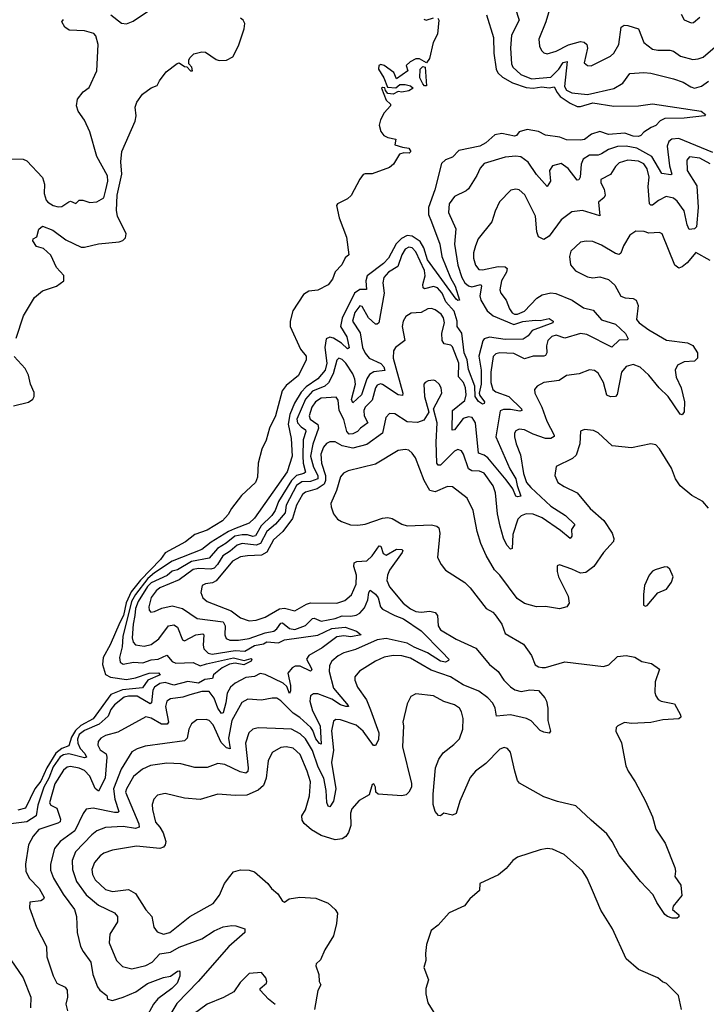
# Model space of a CAD drawing. Extents: x 1933546 to 2138868, y 524910 to 667279.
# Tile 352 of 466: x 2058695 to 2062612, y 624054 to 629677. Entities that reach past the tile are written whole.
import ezdxf

# ---------------------------------------------------------------- set-up
doc = ezdxf.new("R2010")
doc.units = 0

msp = doc.modelspace()

# ---------------------------------------------------------------- linework, layer by layer
at = {"layer": '0CON10XD'}
for points in [[(2059215, 629705.3), (2059275, 629657.9), (2059305, 629653.8), (2059341.7, 629668.3), (2059425, 629724.3)], [(2061522.4, 629745), (2061544.3, 629675), (2061501.3, 629588.7), (2061495.3, 629514.7), (2061501.3, 629425), (2061508.9, 629405), (2061553.7, 629363.7), (2061615, 629339.3), (2061725, 629349.2), (2061770.3, 629395), (2061795, 629432.6), (2061819, 629439), (2061803.8, 629295), (2061815.3, 629275), (2061845, 629259), (2061935, 629248.9), (2062085, 629283.2), (2062136.1, 629313.9), (2062175, 629370), (2062255, 629375.9), (2062295, 629371.9), (2062425, 629340), (2062480.4, 629320.4), (2062523, 629293), (2062545, 629286.7), (2062585, 629296.8), (2062625, 629325.7)], [(2061717.5, 629735), (2061697.1, 629665), (2061657.5, 629565), (2061660.6, 629525), (2061671.8, 629501.8), (2061685, 629487.5), (2061705, 629481.9), (2061755, 629496.2), (2061826.6, 629533.4), (2061895, 629552.6), (2061915, 629549.4), (2061929.7, 629535), (2061933.6, 629515), (2061915, 629430), (2061935, 629416.2), (2061955, 629414.2), (2062065, 629468.6), (2062084.7, 629485), (2062112.2, 629535), (2062126.4, 629633.6), (2062144.4, 629645.6), (2062165, 629644.4), (2062225.4, 629625.4), (2062256.7, 629546.7), (2062305, 629507.8), (2062335, 629502.5), (2062405, 629503.5), (2062425, 629496.5), (2062465, 629468.2), (2062535, 629450.4), (2062565, 629452.5), (2062595, 629463.8), (2062703.3, 629556.7)], [(2058648.3, 628881.7), (2058715, 628880), (2058735, 628870.8), (2058826, 628775), (2058837.3, 628737.3), (2058834.3, 628685), (2058846.8, 628646.8), (2058855, 628634), (2058885, 628616), (2058915, 628608), (2058935, 628610), (2058975, 628637.5), (2058985, 628640), (2059015, 628627.5), (2059035, 628646.7), (2059055, 628646.7), (2059095, 628632.5), (2059135, 628636.7), (2059175, 628660), (2059186.5, 628705), (2059198.2, 628755), (2059195.5, 628785), (2059135.8, 628895), (2059095, 629036.7), (2059065, 629103.8), (2059028, 629155), (2059018.8, 629185), (2059025, 629222.5), (2059056.7, 629265), (2059090.9, 629289.1), (2059134.3, 629385), (2059143.5, 629535), (2059128.5, 629585), (2059117.7, 629597.7), (2059065, 629612.9), (2058978, 629618), (2058952.5, 629635), (2058936.2, 629665), (2058945, 629678.8)], [(2058675, 627858.6), (2058716.9, 627985), (2058780.4, 628089.6), (2058825, 628128.9), (2058905, 628155.4), (2058946.8, 628185), (2058946.6, 628216.6), (2058905, 628262.7), (2058872.1, 628332.1), (2058852.2, 628352.2), (2058830.8, 628370.8), (2058790.8, 628380.8), (2058770, 628415), (2058772.5, 628425), (2058793.3, 628436.7), (2058805, 628480), (2058825, 628497.5), (2058883.3, 628475), (2058959, 628419), (2059045, 628377.5), (2059065, 628377.3), (2059145, 628397.3), (2059262, 628408), (2059283.7, 628416.3), (2059298.3, 628431.7), (2059301.9, 628455), (2059253, 628555), (2059246.9, 628586.9), (2059250.9, 628675), (2059277, 628795), (2059272.8, 628865), (2059277.5, 628925), (2059353.3, 629096.7), (2059358.8, 629128.8), (2059353.1, 629176.9), (2059363.3, 629205), (2059395, 629252.5), (2059445, 629287.5), (2059479.3, 629300.7), (2059491.7, 629328.3), (2059530.7, 629379.3), (2059593, 629427), (2059605, 629430), (2059635, 629410), (2059648.3, 629408.3), (2059670, 629385), (2059680, 629385), (2059676.7, 629406.7), (2059660, 629425), (2059660, 629445), (2059665, 629460), (2059688.3, 629481.7), (2059735, 629493.3), (2059755, 629491.2), (2059815, 629450), (2059833.8, 629443.8), (2059875, 629446.2), (2059911.2, 629465), (2059942.8, 629527.2), (2059976.2, 629623.8), (2059978.7, 629655), (2059970.5, 629675), (2059955.4, 629685.4)], [(2061080, 629685), (2061086.7, 629675), (2061078.8, 629595), (2061053, 629547), (2061032.5, 629455), (2061015, 629430), (2060975, 629452.5), (2060955, 629452.5), (2060923, 629437), (2060900, 629415), (2060910, 629385), (2060845, 629340), (2060830, 629375), (2060775, 629416.2), (2060755, 629421.2), (2060743.3, 629415), (2060742, 629395), (2060773.3, 629345), (2060792.5, 629292.5), (2060841.7, 629288.3), (2060863, 629307), (2060893.6, 629306.4), (2060925, 629300), (2060940, 629285), (2060915, 629270), (2060875, 629263.3), (2060855, 629267.5), (2060825, 629251.2), (2060796.2, 629256.2), (2060781.7, 629271.7), (2060778.3, 629288.3), (2060765, 629290), (2060760, 629285), (2060785, 629217.5), (2060810, 629195), (2060810, 629185), (2060774.4, 629145.6), (2060752.9, 629105), (2060745.8, 629075), (2060755, 629037.5), (2060773.3, 629015), (2060795, 629003.3), (2060840, 628995), (2060835, 628962.5), (2060879.2, 628949.2), (2060915, 628942.5), (2060926.2, 628925), (2060917.5, 628915), (2060886.4, 628916.4), (2060861.2, 628908.8), (2060828.3, 628851.7), (2060805, 628833.3), (2060705, 628796.7), (2060665, 628797.5), (2060655, 628792.5), (2060635, 628766.7), (2060586.7, 628673.3), (2060566, 628654), (2060507.5, 628625), (2060502.5, 628615), (2060517.5, 628545), (2060560, 628435), (2060572.5, 628335), (2060552.5, 628317.5), (2060532.3, 628277.7), (2060495, 628236.7), (2060478.8, 628195), (2060455, 628162.5), (2060395, 628132.5), (2060344.1, 628125.9), (2060315, 628106.7), (2060253.3, 628015), (2060238.8, 627955), (2060238.8, 627925), (2060296.7, 627795), (2060328.8, 627755), (2060330, 627735), (2060285, 627646), (2060215, 627588.8), (2060192.4, 627557.6), (2060153.6, 627415), (2060120.5, 627345), (2060102, 627275), (2060075.9, 627224.1), (2060055.8, 627144.2), (2060052, 627065), (2060041.2, 627035), (2059960.7, 626959.3), (2059903.8, 626886.2), (2059885, 626851.2), (2059852.5, 626815), (2059765, 626762.7), (2059695, 626737.5), (2059641.1, 626695), (2059525, 626633.4), (2059498.5, 626595), (2059383.3, 626476.7), (2059330.8, 626409.2), (2059303.2, 626346.8), (2059286.3, 626275), (2059265.4, 626234.6), (2059212, 626108), (2059171.6, 626035), (2059166.9, 625995), (2059185, 625937.1), (2059212.1, 625922.1), (2059305, 625910), (2059355, 625917.8), (2059433.3, 625945), (2059486.4, 625946.4), (2059495.8, 625935), (2059425.6, 625904.4), (2059395, 625861.1), (2059280.8, 625849.2), (2059215, 625823.8), (2059115, 625685.4), (2059044, 625646), (2059012.8, 625617.2), (2058990.5, 625579.5), (2058975, 625530.2), (2058935, 625514.3), (2058901.3, 625488.7), (2058849.2, 625405), (2058815, 625328.2), (2058781.1, 625285), (2058727.6, 625175), (2058685, 625162.7)], [(2061000, 629680), (2061013.6, 629673.6), (2061055, 629688)], [(2061358.8, 629705), (2061397.6, 629575), (2061400.4, 629485), (2061412.4, 629395), (2061423.6, 629373.6), (2061449.6, 629349.6), (2061506, 629316), (2061585, 629289.6), (2061625, 629286.8), (2061673.8, 629293.8), (2061715, 629288.6), (2061745, 629294.1), (2061760.8, 629260.9), (2061779.1, 629239.1), (2061835, 629200.3), (2061875, 629181.3), (2061895, 629181), (2061965, 629202), (2062085, 629183.9), (2062225, 629185.8), (2062305, 629195.6), (2062582.5, 629155), (2062606.7, 629135), (2062601.2, 629128.8), (2062486.1, 629113.9), (2062375, 629112.9), (2062349.8, 629100.2), (2062325, 629072), (2062298, 629062)], [(2062469.1, 629709.1), (2062486.8, 629676.8), (2062525, 629658), (2062538.8, 629661.2), (2062575, 629692)], [(2061015, 629300), (2061005, 629300), (2060995, 629310), (2060977.5, 629345), (2060980, 629395), (2060995, 629410), (2061007.5, 629405), (2061015, 629300)], [(2062298, 629062), (2062256.7, 629035), (2062238.8, 629015), (2062225, 629010.5), (2062195, 629012.2), (2062148.2, 629028.2), (2062055, 629021.8), (2062005, 629038.8), (2061956.4, 629023.6), (2061917, 628993), (2061895, 628988.9), (2061815, 628990), (2061776.9, 629006.9), (2061695, 629018.2), (2061655, 629039.2), (2061589.7, 629049.7), (2061545, 629035.8), (2061528.8, 629015), (2061518.2, 629011.8), (2061445, 629026.7), (2061405, 629018.5), (2061355, 628973.2), (2061320.6, 628955), (2061200.7, 628929.3), (2061165, 628892.5), (2061125, 628876.9), (2061100.6, 628855), (2061064.3, 628705), (2061027, 628605), (2061027.7, 628565), (2061045, 628522.1), (2061091.2, 628395), (2061103.8, 628325), (2061152.6, 628202.6), (2061180.2, 628155), (2061203.3, 628075), (2061195, 628072.5), (2061185, 628080.6), (2061021.8, 628305), (2061001.1, 628375), (2060979.5, 628409.5), (2060935, 628441.2), (2060905, 628443.7), (2060873.3, 628426.7), (2060843, 628397), (2060798.3, 628315), (2060771.4, 628285), (2060677, 628215), (2060669.6, 628185), (2060673.2, 628136.8), (2060635, 628136.1), (2060604.5, 628115.5), (2060535, 627971.9), (2060524.5, 627925), (2060561.1, 627865), (2060575, 627802.5), (2060565, 627796.7), (2060530.2, 627830.2), (2060485, 627858.6), (2060465, 627864.2), (2060442.6, 627855), (2060434.9, 627805), (2060446.8, 627715), (2060437.3, 627675), (2060395, 627626.4), (2060329.9, 627580.1), (2060300.1, 627549.9), (2060262.2, 627487.8), (2060237.1, 627422.9), (2060227, 627367), (2060243.8, 627285), (2060248.9, 627185), (2060220.3, 627095), (2060035, 626830.8), (2060005, 626801.6), (2059921, 626769), (2059885.4, 626754.6), (2059786.7, 626693.3), (2059735, 626651.9), (2059565, 626584.6), (2059465, 626518.1), (2059426.2, 626485), (2059354.9, 626395), (2059332, 626355), (2059283.7, 626155), (2059279.2, 626095), (2059264.1, 626035), (2059268.1, 626008.1), (2059285, 625996.7), (2059345, 626008.9), (2059397.5, 626005), (2059445, 626022), (2059485.7, 626025), (2059535, 626048.7), (2059565, 626012), (2059585, 626001.7), (2059685, 626006.8), (2059725, 625987.8), (2059761.4, 625998.6), (2059915, 626032.7), (2059975, 626018), (2060015, 626029.2), (2060020, 626025), (2060015, 626013.1), (2059973, 625993), (2059925, 626002.1), (2059892.4, 625997.6), (2059850.5, 625975), (2059812.2, 625945), (2059801.5, 625935), (2059795.9, 625914.1), (2059751.4, 625908.6), (2059715, 625888.2), (2059655, 625897.2), (2059575, 625877.3), (2059525, 625892.2), (2059495, 625886.1), (2059465, 625865.2), (2059455, 625848.2), (2059446.2, 625775), (2059439.5, 625770.5), (2059365, 625814.8), (2059315, 625814.2), (2059291.9, 625808.1), (2059235, 625764.7), (2059215, 625737.9), (2059200.4, 625699.6), (2059147.6, 625655), (2059065, 625618.8), (2059035, 625595.8), (2059025, 625568.6), (2059026.2, 625545), (2059040.4, 625515), (2059066.2, 625486.2), (2059075.3, 625465), (2059065, 625461.5), (2058975, 625484.6), (2058945, 625478.5), (2058925, 625467.1), (2058885, 625409.8), (2058860.6, 625345), (2058832.8, 625295), (2058799, 625191), (2058788.9, 625131.1), (2058735, 625095.5), (2058645, 625084.9)], [(2062649.2, 628919.3), (2062455, 628998), (2062414.7, 628995), (2062399.3, 628980.7), (2062388.7, 628955), (2062401.7, 628841.7), (2062415.3, 628795), (2062409.6, 628790.4), (2062359.2, 628799.2), (2062301.2, 628895), (2062215, 628942.7), (2062155, 628954.8), (2062105, 628952.3), (2062054.5, 628935), (2062015, 628910), (2061995, 628903.4), (2061945, 628902.4), (2061909.6, 628880.4), (2061898, 628852), (2061892.3, 628777.7), (2061885, 628762.2), (2061875, 628761.1), (2061825, 628826.8), (2061785, 628855.7), (2061735, 628843.1), (2061718.2, 628815), (2061722.7, 628755), (2061705, 628724), (2061642.8, 628792.8), (2061595, 628863.3), (2061553.9, 628893.9), (2061525, 628898.4), (2061465, 628892.7), (2061344.2, 628855), (2061321.5, 628828.5), (2061302.8, 628787.2), (2061255, 628710.8), (2061241.3, 628698.7), (2061175, 628667.5), (2061144.5, 628625), (2061141.8, 628575), (2061183.1, 628483.1), (2061175.3, 628395), (2061194.9, 628274.9), (2061216.9, 628205), (2061234.9, 628174.9), (2061255, 628156.2), (2061275, 628151.5), (2061325.6, 628165), (2061329.4, 628155), (2061320.2, 628100.2), (2061325.7, 628075), (2061362.2, 628015), (2061396, 627986), (2061515, 627936.6), (2061565, 627953.8), (2061635, 627961.9), (2061665, 627959.6), (2061715, 627970.3), (2061739.4, 627955), (2061736.9, 627945), (2061618, 627902), (2061595, 627871.5), (2061566.8, 627853.2), (2061465, 627850.5), (2061375, 627864), (2061344.7, 627855), (2061336.3, 627843.7), (2061315.2, 627755), (2061327.4, 627675), (2061326.9, 627595), (2061316.3, 627545), (2061320, 627530), (2061346.1, 627495), (2061345.6, 627485), (2061335, 627481.8), (2061313.3, 627496.7), (2061293.4, 627525), (2061290.8, 627585), (2061255, 627680), (2061247, 627735), (2061231.2, 627775), (2061217, 627887), (2061191.3, 627925), (2061190.7, 627955), (2061173.4, 628013.4), (2061125.8, 628065), (2061104.9, 628115), (2061078.7, 628145), (2061055, 628153.5), (2061005, 628139.4), (2060996.2, 628146.2), (2060994.5, 628165), (2061007.7, 628215), (2061004.2, 628245), (2060955, 628351.5), (2060935, 628374.1), (2060915, 628378.8), (2060895, 628366.6), (2060875, 628334.5), (2060852.2, 628267.8), (2060799.1, 628235), (2060772.5, 628205), (2060766.5, 628175), (2060774.4, 628115), (2060743.6, 627945), (2060735, 627937.7), (2060725, 627938.8), (2060685, 627974.6), (2060648.3, 628038.3), (2060635, 628043.1), (2060606.4, 628005), (2060594.1, 627955), (2060637.9, 627887.9), (2060651.3, 627805), (2060665, 627773.1), (2060689.3, 627745), (2060755, 627714.3), (2060772.2, 627695), (2060777.2, 627672.8), (2060715, 627665.2), (2060689.9, 627650.1), (2060674.5, 627625.5), (2060645.2, 627535), (2060595, 627489.4), (2060588.9, 627508.9), (2060611.1, 627595), (2060607, 627625), (2060594.9, 627654.9), (2060555, 627714.7), (2060535, 627736.5), (2060515, 627744.5), (2060505, 627732.9), (2060482.9, 627655), (2060457.3, 627602.7), (2060435.6, 627584.4), (2060365, 627555.9), (2060325, 627510), (2060275.4, 627395), (2060279.4, 627375), (2060301.2, 627351.2), (2060324.7, 627335), (2060327.7, 627325), (2060312.2, 627277.8), (2060309.9, 627185), (2060312.4, 627145), (2060326.3, 627093.7), (2060315.6, 627085), (2060275, 627073.3), (2060245.8, 627045), (2060172.4, 626925), (2060153.3, 626875), (2060132.7, 626845), (2060073.2, 626786.8), (2060039.8, 626730.2), (2060025.1, 626724.9), (2059995, 626734.6), (2059965, 626734.9), (2059923.2, 626726.8), (2059873.2, 626686.8), (2059822.9, 626657.1), (2059775, 626602.6), (2059675, 626582.5), (2059595, 626535.9), (2059565, 626527), (2059536.1, 626503.9), (2059445, 626461.1), (2059425, 626439.5), (2059371.4, 626355), (2059355.6, 626315), (2059352.7, 626275)], [(2062635, 628853.6), (2062575, 628886.6), (2062515.5, 628894.5), (2062501.5, 628875), (2062503.1, 628815), (2062557.9, 628727.9), (2062566.5, 628605), (2062555.3, 628494.7), (2062545, 628483.2), (2062515, 628478.6), (2062503.5, 628505), (2062485.7, 628585), (2062445, 628640), (2062425, 628657.2), (2062383.4, 628666.6), (2062339.4, 628645), (2062305, 628616.9), (2062295, 628617.1), (2062287.7, 628625), (2062281, 628725), (2062286.8, 628776.8), (2062275.4, 628824.6), (2062255, 628854.7), (2062225, 628869), (2062165, 628875.3), (2062115, 628859.6), (2062095, 628839.5), (2062066.3, 628793.6), (2062010.6, 628765), (2062011.1, 628745), (2062029, 628709), (2062034.7, 628675.3), (2062028.9, 628661.1), (2061997.8, 628635), (2062005, 628556.2), (2061905, 628587.8), (2061845, 628578.9), (2061785, 628533.3), (2061715, 628441.4), (2061685, 628422.5), (2061655, 628436.2), (2061645.5, 628465.5), (2061638.2, 628555), (2061577.1, 628677.1), (2061545, 628705.6), (2061525, 628709.4), (2061497.4, 628702.6), (2061433.2, 628636.8), (2061407.4, 628582.6), (2061388, 628522), (2061311.2, 628425), (2061296.2, 628385), (2061283.7, 628346.3), (2061284.6, 628315), (2061296.2, 628275), (2061315, 628250.9), (2061335, 628247.8), (2061425, 628267.2), (2061465.2, 628265.2), (2061477, 628257), (2061472.7, 628235), (2061443.9, 628185), (2061433.9, 628135), (2061439.5, 628115), (2061470, 628075), (2061489.6, 628025), (2061505, 628003.2), (2061518.8, 627995), (2061534.8, 627994.8), (2061575, 628012.1), (2061645, 628086), (2061675, 628105.3), (2061725, 628116.4), (2061753.8, 628113.8), (2061846, 628076), (2061911.9, 628031.9), (2061967.5, 628017.5), (2062015, 627962.7), (2062095, 627937.6), (2062152, 627885), (2062165.6, 627855), (2062160.8, 627849.2), (2062115, 627846.7), (2062072.4, 627807.6), (2061929.9, 627879.9), (2061895, 627884), (2061805, 627857.7), (2061755, 627874.7), (2061731.3, 627868.7), (2061707.5, 627845), (2061699.7, 627815), (2061702, 627775), (2061695, 627760), (2061684.7, 627755.3), (2061624.2, 627755.7), (2061575, 627740), (2061515, 627771.3), (2061434.7, 627775.3), (2061410.6, 627769.4), (2061396.7, 627753.2), (2061382.2, 627665), (2061383, 627605), (2061394.3, 627565), (2061411.2, 627551.2), (2061485.4, 627525.4), (2061558.5, 627455), (2061559.4, 627445), (2061548.8, 627441.2), (2061495, 627450.3), (2061455, 627450.2), (2061436.2, 627443.8), (2061411.9, 627295), (2061491.5, 627111.5), (2061525, 627055.4), (2061533.8, 627016.2), (2061553.9, 626956.1), (2061535, 626951.8), (2061525, 626956.7), (2061507.6, 626997.6), (2061470, 627050), (2061365, 627174.8), (2061345, 627190.7), (2061311.7, 627201.7), (2061295.6, 627375), (2061276, 627405), (2061255, 627409), (2061225, 627399.3), (2061175, 627334.6), (2061163, 627333), (2061163.5, 627445), (2061235, 627501.8), (2061242.4, 627535), (2061239, 627575), (2061226, 627605), (2061197.5, 627637.5), (2061201.2, 627715), (2061165, 627808.1), (2061155, 627817.9), (2061116.7, 627826.7), (2061105.2, 627845.2), (2061103.9, 627886.1), (2061118.2, 627945), (2061113.2, 627975), (2061098.8, 627995), (2061065, 628020.5), (2061045, 628028.1), (2061024, 628025), (2060985, 628005.5), (2060928.7, 628001.3), (2060898.8, 627981.2), (2060882.2, 627955), (2060876.2, 627925), (2060893.1, 627845), (2060838.1, 627805), (2060827.3, 627785), (2060826.4, 627745), (2060880.6, 627545), (2060879.1, 627530.9), (2060855, 627533.9), (2060765, 627594.6), (2060752.7, 627597.3), (2060735, 627590.5), (2060725, 627574.2), (2060706.6, 627503.4), (2060665.9, 627465), (2060657.6, 627445), (2060659.4, 627415), (2060680.4, 627375), (2060638.4, 627345), (2060622.3, 627325), (2060595, 627311.9), (2060575, 627310.2), (2060560.4, 627325), (2060543.5, 627393.5), (2060517, 627445), (2060512.7, 627505), (2060500.9, 627520.9), (2060415, 627515.6), (2060383.3, 627495), (2060362.1, 627465), (2060346.5, 627415), (2060352.5, 627395), (2060372, 627382), (2060395.4, 627365.4), (2060400.5, 627345), (2060366.6, 627253.4), (2060354.9, 627185), (2060371.5, 627121.5), (2060395.8, 627075), (2060395.1, 627055), (2060355, 627039.6), (2060305, 627038.1), (2060275, 627016.3), (2060214.7, 626905.3), (2060209, 626861), (2060155, 626796.6), (2060105, 626754.5), (2060069.6, 626685), (2060045, 626676.6), (2059965, 626686.2), (2059935, 626677.1), (2059895, 626641.1), (2059854, 626616), (2059824.1, 626565), (2059805, 626545.6), (2059785, 626539.3), (2059715, 626543.5), (2059685, 626537), (2059605, 626478.9), (2059495, 626431.9), (2059474.1, 626415), (2059445, 626376.7), (2059431.8, 626325), (2059434.5, 626304.5), (2059443.2, 626293.2), (2059465, 626296.5), (2059505, 626317.1), (2059565, 626330), (2059624.4, 626314.4), (2059707.7, 626257.7), (2059855, 626239.2), (2059867.3, 626215), (2059866.1, 626165), (2059873.1, 626143.1), (2059893.6, 626133.6), (2059943.9, 626133.9), (2060005, 626143.8), (2060095, 626176.5), (2060145, 626185.2), (2060162.3, 626197.7), (2060185, 626231.7), (2060195, 626232.9), (2060235, 626200.7), (2060265, 626194.1), (2060325, 626218.4), (2060365, 626258.4), (2060375, 626259.5), (2060415, 626241.7), (2060495, 626258.2), (2060535, 626273), (2060585, 626271), (2060615, 626276.9), (2060635, 626288.7), (2060661.2, 626318.8), (2060681.1, 626365), (2060687.7, 626405), (2060695, 626419.4), (2060725, 626396.5), (2060739.3, 626375), (2060754, 626324), (2060765, 626310), (2060835, 626274.1), (2060885, 626256.2), (2060985, 626187.3), (2061105.5, 626065), (2061142.5, 626025), (2061141.7, 626018.3), (2061125, 626008.8), (2061095, 626013.1), (2061020.7, 626060.7), (2060945, 626093.3), (2060905, 626117.4), (2060785, 626143.5), (2060735, 626136.5), (2060610.4, 626079.6), (2060545, 626061.6), (2060512.2, 626045), (2060475.5, 626014.5), (2060461.8, 625988.2), (2060459.7, 625955), (2060485, 625860.4), (2060569.7, 625760.3), (2060570, 625755), (2060555.2, 625754.8), (2060525, 625764.3), (2060476.2, 625796.2), (2060395, 625828.2), (2060371.8, 625828.2), (2060355, 625815.6), (2060349.7, 625785), (2060365, 625729.5), (2060408.9, 625645), (2060415, 625540.8), (2060405, 625544.1), (2060385, 625569.5), (2060367.8, 625617.8), (2060355.2, 625635), (2060293, 625693), (2060255, 625716.8), (2060185, 625787.7), (2060161.7, 625801.7), (2060135, 625802.9), (2060075, 625790.4), (2059996.6, 625796.6), (2059962.3, 625777.7), (2059904.9, 625675.1), (2059887, 625575), (2059895, 625514), (2059875, 625518.7), (2059845, 625548.8), (2059799.7, 625649.7), (2059775, 625674.5), (2059758.8, 625681.2), (2059705, 625678.1), (2059675, 625655.7), (2059659.5, 625625), (2059650.9, 625575), (2059635, 625559.6), (2059411.4, 625528.6), (2059365, 625513.9), (2059334.8, 625495.2), (2059273.8, 625396.2), (2059230.3, 625285), (2059237.4, 625225), (2059261.5, 625155), (2059255, 625148.9), (2059235, 625149.1), (2059115, 625173.9), (2059075, 625168.1), (2059056.3, 625143.7), (2059009.5, 625045), (2058926.2, 624985), (2058893.4, 624945), (2058870, 624855), (2058869.8, 624819.8), (2058886.9, 624775), (2058943, 624683)], [(2062635, 628301.1), (2062553.3, 628346.7), (2062502.2, 628287.8), (2062475, 628265.4), (2062455, 628258.2), (2062433.3, 628275), (2062360, 628455), (2062345, 628461.4), (2062285, 628457.5), (2062256.8, 628466.8), (2062210.5, 628469.5), (2062175, 628445.8), (2062139.5, 628385), (2062125, 628343.3), (2062115, 628336), (2062095, 628341.5), (2062015, 628390), (2061965, 628409.6), (2061927.6, 628412.4), (2061895, 628407.3), (2061838.6, 628355), (2061832.2, 628325), (2061837.1, 628277.1), (2061865, 628242.5), (2061935, 628207.8), (2061965, 628203.3), (2062005, 628207.9), (2062053.4, 628193.4), (2062090.3, 628160.3), (2062125, 628097.5), (2062148.7, 628088.7), (2062195, 628084.5), (2062211.4, 628075), (2062223.6, 628045), (2062213.8, 627965), (2062229.4, 627945), (2062285, 627905.5), (2062385, 627847.3), (2062505, 627832.5), (2062535, 627815.6), (2062561.8, 627775), (2062562.5, 627745), (2062545, 627727.5), (2062485, 627722.2), (2062447.1, 627705), (2062435.4, 627674.6), (2062441.1, 627635), (2062469.1, 627575), (2062487.1, 627495), (2062485, 627437.5), (2062475, 627420), (2062462.5, 627425), (2062393.8, 627525), (2062342.3, 627575), (2062285, 627647.9), (2062235, 627692.1), (2062195, 627708.2), (2062155, 627697.1), (2062128.1, 627665), (2062102.9, 627537.1), (2062094.2, 627525.8), (2062065, 627523.1), (2062045, 627532), (2062025.8, 627605), (2061995, 627657.5), (2061975, 627672.9), (2061945, 627677.5), (2061887.5, 627655), (2061815.4, 627644.6), (2061772.6, 627617.4), (2061685, 627604.4), (2061646.6, 627583.4), (2061632.5, 627565), (2061633.1, 627545), (2061672.9, 627465), (2061702.8, 627385), (2061744.5, 627305), (2061743.6, 627296.4), (2061724.7, 627285.3), (2061695, 627286.2), (2061625, 627310.5), (2061575, 627335.3), (2061545, 627338.9), (2061525, 627330), (2061518.1, 627315), (2061518.5, 627295), (2061526.9, 627255), (2061551.9, 627191.9), (2061569.6, 627085), (2061586.5, 627035), (2061610.5, 627005), (2061725, 626898.6), (2061809.2, 626845), (2061862.5, 626795), (2061843.8, 626765), (2061845, 626727.5), (2061835, 626714.5), (2061780.4, 626760.4), (2061675, 626832.8), (2061625, 626854), (2061585, 626855.7), (2061555.6, 626844.4), (2061537.3, 626825), (2061507.7, 626737.7), (2061505, 626656.7), (2061495, 626654.3), (2061475, 626676.9), (2061455.5, 626715.5), (2061435.6, 626785), (2061421, 626855), (2061409.1, 626975), (2061396.2, 627015), (2061345, 627087.5), (2061318.1, 627098.1), (2061275, 627100), (2061255, 627112.4), (2061226.5, 627196.5), (2061215, 627214.2), (2061195, 627221.9), (2061175, 627213.5), (2061095, 627133.8), (2061083.1, 627133.1), (2061075, 627144.3), (2061070.2, 627265), (2061077.5, 627375), (2061055.8, 627455), (2061102.9, 627545), (2061098.6, 627575), (2061088, 627595), (2061066.7, 627615), (2061055, 627618), (2061026.1, 627613.9), (2061007.5, 627605), (2061001.2, 627595), (2061004.5, 627524.5), (2061028.8, 627435), (2061000.8, 627389.2), (2060964, 627376), (2060905, 627381.3), (2060835, 627426.5), (2060805, 627427.8), (2060784.7, 627405.3), (2060765.4, 627315), (2060675, 627250.8), (2060595, 627230), (2060535, 627244.3), (2060494.5, 627265.5), (2060465, 627265.4), (2060445, 627256.9), (2060427.6, 627235), (2060413.9, 627195), (2060416.8, 627145), (2060440.1, 627075), (2060439.4, 627045), (2060432.1, 627025), (2060391.7, 626998.3), (2060325, 626978.3), (2060307.5, 626965), (2060274.1, 626905), (2060252.3, 626827.7), (2060196.2, 626753.8), (2060142.4, 626707.6), (2060105, 626636.3), (2060075, 626620), (2059994.4, 626615.6), (2059955, 626608.8), (2059908.2, 626585), (2059815, 626473.3), (2059795, 626461.4), (2059755, 626455.3), (2059736.7, 626445), (2059728.2, 626405), (2059740.4, 626375), (2059764.3, 626354.3), (2059902.1, 626302.1), (2059955, 626262), (2060005, 626244.1), (2060045, 626248.4), (2060095, 626265.8), (2060177, 626313), (2060205.6, 626315.6), (2060265, 626300.7), (2060331, 626339), (2060355, 626346.6), (2060505, 626344.7), (2060550.2, 626359.8), (2060587.7, 626392.3), (2060615, 626453.8), (2060615.9, 626504.1), (2060601.2, 626555), (2060603.5, 626575), (2060617.6, 626582.4), (2060675, 626587.7), (2060705.8, 626615.8), (2060745, 626671.5), (2060755, 626670.8), (2060769.1, 626629.1), (2060785, 626619.2), (2060845, 626654), (2060875, 626650.8), (2060880, 626645), (2060877.5, 626635), (2060805, 626534.4), (2060792.8, 626505), (2060788.9, 626475), (2060805, 626438.9), (2060881.8, 626345), (2060925, 626311.8), (2060955, 626298), (2060985, 626293.5), (2061035, 626298.9), (2061065, 626291.5), (2061078, 626275), (2061082.4, 626215), (2061095, 626192.5), (2061185, 626138.6), (2061297.6, 626087.6), (2061375.3, 625995), (2061424.4, 625954.4), (2061456.6, 625905), (2061495, 625867.3), (2061520.7, 625850.7), (2061555, 625840.8), (2061605, 625849.2), (2061655, 625846.6), (2061691.5, 625805), (2061700.7, 625785), (2061707.9, 625745), (2061708.9, 625675), (2061722.5, 625615), (2061715, 625602.5), (2061685, 625607.5), (2061665, 625618.8), (2061613.8, 625673.8), (2061586.8, 625686.8), (2061495, 625706.7), (2061415, 625700), (2061407.3, 625745), (2061395, 625774.3), (2061365.4, 625805), (2061315, 625841.8), (2061225, 625879.3), (2061152.1, 625925), (2061041.8, 625961.8), (2060925, 626031.4), (2060875, 626043.5), (2060825, 626045.3), (2060774.1, 626035.9), (2060725, 626014.5), (2060633.9, 625956.1), (2060607.5, 625925), (2060606.9, 625905), (2060622.5, 625865), (2060673, 625793), (2060696.2, 625736.2), (2060743.1, 625605), (2060741.4, 625565), (2060725, 625531.9), (2060712.7, 625532.7), (2060655, 625614.6), (2060615, 625647.8), (2060525, 625678.8), (2060499.1, 625680.9), (2060485, 625672), (2060473.4, 625616.6), (2060485.3, 625504.7), (2060474.8, 625435.2), (2060498.5, 625285), (2060485.2, 625215), (2060465, 625182.7), (2060455, 625186.7), (2060447.2, 625207.2), (2060444, 625275), (2060429.5, 625345), (2060398.3, 625408.3), (2060365, 625504.6), (2060325, 625570.5), (2060295, 625599.8), (2060245, 625626.2), (2060155, 625629.3), (2060056, 625634), (2060025, 625625.4), (2060003.1, 625605), (2059984.1, 625545), (2059998.6, 625405), (2059996, 625384), (2059985, 625374.8), (2059952.4, 625382.4), (2059865, 625423.8), (2059825, 625428.9), (2059765, 625407.3), (2059695, 625406.2), (2059615, 625427.3), (2059535, 625431.8), (2059441.5, 625418.5), (2059395, 625397.6), (2059344.2, 625355), (2059303.8, 625285), (2059298.3, 625265), (2059374.7, 625085), (2059376.2, 625065), (2059355, 625058.9), (2059285, 625069.1), (2059185, 625064.7), (2059135, 625044.6), (2059107.3, 625022.7), (2059012.8, 624925), (2058994.2, 624875.8), (2058995.8, 624825), (2059020, 624755), (2059075, 624678.8), (2059145, 624620.7), (2059235.8, 624575.8), (2059253.3, 624555), (2059253.5, 624525), (2059208.8, 624455), (2059204.6, 624405), (2059248.2, 624305), (2059281.2, 624271.2), (2059335, 624257.5), (2059415, 624276.6), (2059450, 624295), (2059495, 624342.7), (2059555, 624352.1), (2059605, 624380), (2059735, 624429.1), (2059805, 624473), (2059855, 624496.1), (2059905, 624505.3), (2059927.5, 624502.5), (2059980, 624485), (2059980, 624465), (2059888.2, 624385), (2059713.8, 624185), (2059591.4, 624058.6), (2059528.7, 623955)], [(2058658.7, 627471.3), (2058745, 627493.6), (2058769.2, 627510.8), (2058778.2, 627525), (2058777.4, 627547.4), (2058757.1, 627595), (2058745, 627647.5), (2058726.9, 627685), (2058664.3, 627754.3)], [(2062625, 626886.7), (2062593.3, 626925), (2062529.3, 626959.3), (2062464, 627015), (2062437.1, 627055), (2062414.4, 627115), (2062345, 627226.2), (2062325, 627248.8), (2062295, 627254), (2062185, 627232.9), (2062075, 627242.9), (2061995, 627318), (2061969.3, 627330.7), (2061916.4, 627336.4), (2061895, 627326.7), (2061891.1, 627255), (2061869.2, 627190.8), (2061849.6, 627170.4), (2061756.2, 627125), (2061747.1, 627075), (2061764.6, 627034.6), (2061800.5, 627010.5), (2061875, 626974.5), (2061948.9, 626885), (2062027, 626817), (2062075.4, 626745.4), (2062084.4, 626715), (2062082.1, 626697.9), (2062025, 626634), (2061971.2, 626555), (2061925, 626520), (2061895, 626515.6), (2061845, 626540), (2061775, 626563.3), (2061761.7, 626558.3), (2061760.8, 626525), (2061768.6, 626495), (2061824.2, 626385), (2061829.2, 626345), (2061816.2, 626325), (2061775, 626313.6), (2061695, 626325.5), (2061643.7, 626323.7), (2061575, 626342.9), (2061532.6, 626372.6), (2061434.2, 626505), (2061404.6, 626534.6), (2061356.6, 626616.6), (2061325.7, 626685), (2061304.5, 626754.5), (2061282.2, 626875), (2061248.6, 626945), (2061165, 627009.5), (2061135, 627010.5), (2061065, 626980.3), (2061035, 626988.5), (2061001.6, 627045), (2060952.5, 627175), (2060935, 627202.5), (2060915, 627218.6), (2060895, 627223.1), (2060855, 627216.5), (2060725, 627138.5), (2060569.8, 627100.2), (2060542.1, 627087.9), (2060525, 627066.2), (2060502.3, 626987.7), (2060470.6, 626915), (2060471.4, 626895), (2060485.7, 626855.7), (2060508.8, 626825), (2060530.9, 626810.9), (2060583.2, 626793.2), (2060625, 626790.6), (2060665, 626796.9), (2060765, 626831.2), (2060795, 626834.5), (2060819.4, 626829.4), (2060875, 626795.6), (2060905, 626786.2), (2061045, 626792.9), (2061075.3, 626785.3), (2061086.7, 626775), (2061092.7, 626745), (2061079.2, 626605), (2061098.8, 626565), (2061125, 626533.3), (2061235, 626463.3), (2061265, 626433.3), (2061356.7, 626315), (2061393.8, 626293.8), (2061408.3, 626278.3), (2061445.6, 626225.6), (2061465, 626171.2), (2061570.2, 626110.2), (2061615.3, 626045.3), (2061635, 625992.9), (2061655, 625981.1), (2061675, 625978.1), (2061695, 625978.6), (2061805, 626010.8), (2062025, 625982.9), (2062056.2, 625993.8), (2062105, 626040.5), (2062155, 626045.6), (2062205, 626037.1), (2062245, 626012.5), (2062300.3, 626000.3), (2062345, 625967.5), (2062320, 625895), (2062318, 625835), (2062324, 625815), (2062338, 625795), (2062355, 625784.5), (2062430.2, 625770.2), (2062465, 625707.5), (2062466.2, 625695), (2062455, 625683.8), (2062365, 625679.5), (2062295, 625664.2), (2062185, 625658.8), (2062145, 625664), (2062106.7, 625645), (2062097.5, 625635), (2062096.7, 625615), (2062128.3, 625548.3), (2062153.9, 625416.1), (2062166, 625385), (2062205.5, 625325.5), (2062264.6, 625214.6), (2062304.5, 625125), (2062324.4, 625054.4), (2062377.8, 624975), (2062432.9, 624835), (2062437.1, 624815), (2062433.1, 624785), (2062467.5, 624735), (2062472.9, 624675), (2062424, 624615), (2062418.8, 624595), (2062455, 624566.2), (2062455.8, 624554.2), (2062445, 624546.7), (2062417, 624547), (2062390, 624555), (2062375, 624567.5), (2062330, 624635), (2062308.8, 624678.8), (2062236.7, 624755), (2062115, 624907.5), (2062075, 624984), (2062045, 625027.1), (2061955.7, 625105.7)], [(2062265, 626327.5), (2062275, 626332.5), (2062335, 626403.3), (2062385.7, 626424.3), (2062413.3, 626465), (2062422.5, 626495), (2062405, 626540), (2062390.7, 626550.7), (2062375, 626553.3), (2062320, 626535), (2062305, 626527.5), (2062286.7, 626505), (2062260, 626445), (2062253.3, 626395), (2062253.6, 626333.6), (2062265, 626327.5)], [(2059352.7, 626275), (2059342.2, 626225), (2059337.2, 626147.2), (2059341.7, 626121.7), (2059355, 626106.5), (2059405, 626100), (2059445, 626108.2), (2059488, 626142), (2059544.6, 626215), (2059575, 626221.8), (2059595, 626207.1), (2059624.4, 626135), (2059635, 626130), (2059700.6, 626165), (2059740.2, 626170.2), (2059745.4, 626165), (2059740.9, 626105), (2059744.7, 626085), (2059770.3, 626060.3), (2059793.1, 626053.1), (2059925, 626073.8), (2059978.7, 626071.3), (2060035, 626104), (2060085, 626112.1), (2060105, 626123.3), (2060170.9, 626119.1), (2060205, 626135.2), (2060395, 626161.7), (2060475, 626200.4), (2060552.6, 626207.4), (2060616.9, 626185), (2060643.3, 626165), (2060585, 626152.3), (2060545, 626158.2), (2060505, 626152), (2060420.7, 626089.3), (2060343.7, 626046.4), (2060330.9, 626025), (2060357.2, 625975), (2060360.8, 625965), (2060355, 625957.5), (2060295, 625985.2), (2060266, 625985), (2060249.1, 625975), (2060225.5, 625944.5), (2060239.5, 625875), (2060240.8, 625845), (2060235, 625829.2), (2060219.3, 625869.3), (2060198.5, 625888.5), (2060095, 625937.7), (2060066.3, 625943.7), (2060035, 625925.8), (2059985, 625920.5), (2059925, 625887.8), (2059897.5, 625865), (2059878.2, 625831.8), (2059870.5, 625775), (2059855, 625719.2), (2059846.7, 625715), (2059826.2, 625745), (2059805, 625802.5), (2059775, 625840.5), (2059735, 625841.2), (2059665, 625822.4), (2059625, 625807.5), (2059555, 625797.9), (2059534.1, 625785.9), (2059526.9, 625755), (2059544.7, 625665.3), (2059535.6, 625655), (2059504.3, 625654.3), (2059445, 625687.6), (2059414.7, 625695.3), (2059255, 625607.7), (2059185, 625588.8), (2059158.6, 625575), (2059142.9, 625555), (2059140, 625535), (2059155, 625507.5), (2059187.5, 625485), (2059192.5, 625465), (2059183.5, 625345), (2059145, 625271.5), (2059126, 625286), (2059095, 625357.3), (2059065, 625388.9), (2059035, 625402.2), (2058985, 625412.2), (2058965, 625408), (2058945, 625391.5), (2058896.2, 625313.8), (2058865.3, 625205.3), (2058871.8, 625191.8), (2058906.2, 625175), (2058928.2, 625111.8), (2058925, 625097.1), (2058912, 625088), (2058805, 625052.1), (2058772.5, 625015), (2058744.6, 624965.4), (2058727.8, 624855), (2058730.9, 624815), (2058749.7, 624775), (2058807, 624715), (2058834, 624665), (2058830.9, 624655), (2058815, 624645.3), (2058753.1, 624636.9), (2058750, 624605), (2058790, 624495), (2058847.3, 624385), (2058850.4, 624325), (2058886.1, 624216.1), (2058907.5, 624175), (2058955, 624151.4), (2058966, 624136), (2058967.9, 624095), (2058958.2, 624055), (2058967.6, 624017.6)], [(2061955.7, 625105.7), (2061867.2, 625187.2), (2061762.8, 625212.8), (2061685, 625239.5), (2061547.2, 625317.2), (2061535, 625333.3), (2061519.4, 625385), (2061495.7, 625495), (2061478.8, 625515), (2061458.8, 625521.2), (2061435, 625511.2), (2061355, 625429.2), (2061295, 625386.2), (2061265, 625350), (2061205.8, 625215), (2061185, 625143.3), (2061165, 625133.8), (2061115, 625146.7), (2061095, 625130), (2061085, 625132.5), (2061066, 625156), (2061054.5, 625194.5), (2061053.5, 625255), (2061068.1, 625405), (2061087.1, 625455), (2061110.4, 625489.6), (2061172.4, 625537.6), (2061205, 625570), (2061223.1, 625625), (2061225.9, 625685.9), (2061216, 625725), (2061204, 625745), (2061175, 625764.3), (2061114.1, 625784.1), (2061055, 625816.2), (2060955, 625827.5), (2060927, 625813), (2060905, 625770), (2060880, 625665), (2060884.2, 625644.2), (2060878, 625525), (2060930.6, 625315), (2060929.4, 625295), (2060915.8, 625265), (2060899.7, 625250.3), (2060875, 625244), (2060740, 625255), (2060726.2, 625265), (2060724, 625295), (2060715, 625313.3), (2060705, 625308.8), (2060689.1, 625250.9), (2060632.2, 625217.8), (2060590.2, 625169.8), (2060582.3, 625145), (2060583.8, 625075), (2060570, 625035), (2060555, 625013.3), (2060535, 624998.5), (2060495, 624993.2), (2060415, 625017.7), (2060360.2, 625050.2), (2060317.4, 625087.4), (2060305.7, 625105), (2060305, 625130), (2060324.7, 625165.3), (2060349.1, 625245), (2060353.2, 625325), (2060335, 625385.7), (2060295, 625480), (2060255, 625517.7), (2060215.3, 625525.3), (2060185, 625520.9), (2060135, 625491.4), (2060112.5, 625445), (2060100.8, 625345), (2060085.9, 625304.1), (2060055, 625276.4), (2059990.9, 625249.1), (2059925, 625246.4), (2059825, 625254.4), (2059725, 625223.1), (2059635, 625231.9), (2059525, 625258.8), (2059481.7, 625248.3), (2059460, 625225), (2059451.2, 625195), (2059452.3, 625167.7), (2059470.5, 625095), (2059494.3, 625065), (2059512.7, 625032.7), (2059527.8, 624985), (2059525.7, 624965), (2059515, 624952.5), (2059495, 624944.4), (2059362.2, 624957.8), (2059225, 624934.4), (2059175, 624916.5), (2059155, 624902.9), (2059121.1, 624865), (2059105.6, 624825), (2059111.2, 624795), (2059126.5, 624765), (2059185, 624710.4), (2059225, 624698.5), (2059315, 624710), (2059355, 624687.5), (2059414.8, 624594.8), (2059449.4, 624555), (2059460, 624495), (2059478.5, 624468.5), (2059514.7, 624454.7), (2059551.4, 624465), (2059665.8, 624555), (2059799.1, 624630.9), (2059835, 624676.7), (2059864.2, 624745), (2059893.8, 624785), (2059915, 624810), (2059955, 624822), (2060005, 624820), (2060035, 624810), (2060110, 624745), (2060132.5, 624715), (2060167.5, 624685), (2060195, 624642.5), (2060205, 624637.5), (2060233, 624657), (2060293.9, 624666.1), (2060385, 624660), (2060455, 624632), (2060495.7, 624595.7), (2060508.8, 624575), (2060503.3, 624515), (2060486.2, 624445), (2060435.8, 624365), (2060411.2, 624308.8), (2060386.7, 624285), (2060383.8, 624275), (2060401.2, 624225), (2060403.8, 624185), (2060413.3, 624165), (2060396, 624134), (2060376, 624024)], [(2062470, 624025), (2062454, 624105), (2062385, 624172.5), (2062362.4, 624182.4), (2062336, 624206), (2062225, 624252.2), (2062155, 624314.3), (2062076.9, 624485), (2062011.1, 624591.1), (2061962.2, 624705), (2061932.9, 624775), (2061905, 624816.7), (2061800.5, 624910.5), (2061735, 624941.2), (2061705, 624943.3), (2061663.6, 624936.4), (2061535, 624893.8), (2061507.5, 624875), (2061469.5, 624830.5), (2061425.8, 624794.2), (2061320, 624745), (2061317.5, 624705), (2061263.6, 624656.4), (2061233, 624617), (2061145, 624577.5), (2061083, 624507), (2061042.5, 624475), (2061016.7, 624395), (2061010, 624345), (2061012.5, 624305), (2061000, 624265), (2061026.7, 624195), (2061012.5, 624145), (2061012.5, 624115), (2061023.6, 624063.6), (2061057, 624007)], [(2058943, 624683), (2059007.5, 624595), (2059018.9, 624555), (2059022.5, 624465), (2059042.5, 624385), (2059056.7, 624355), (2059101.5, 624295), (2059112.9, 624225), (2059139.1, 624155), (2059151.8, 624135), (2059191.4, 624105), (2059195, 624083.8), (2059225, 624076.9), (2059285, 624096), (2059357.3, 624125), (2059425, 624172.6), (2059515, 624207.5), (2059555, 624215.5), (2059595, 624244), (2059605, 624246.2), (2059609.1, 624239.1), (2059608.2, 624215), (2059592.9, 624175), (2059562.2, 624145), (2059483.5, 624086.5), (2059458.4, 624055), (2059414.5, 623974.5)], [(2058619.2, 624345), (2058714.3, 624205), (2058758.2, 624095), (2058755.8, 624035)], [(2060152.7, 624052.7), (2060114.1, 624084.1), (2060067.5, 624135), (2060067.5, 624145), (2060103.3, 624175), (2060105.8, 624185), (2060100, 624205), (2060075, 624236.2), (2060005, 624229.4), (2059952, 624178), (2059916.7, 624125), (2059857.2, 624092.8), (2059764, 624055), (2059685, 623996.9)]]:
    msp.add_lwpolyline(points, dxfattribs=at)

doc.saveas('drawing.dxf')
